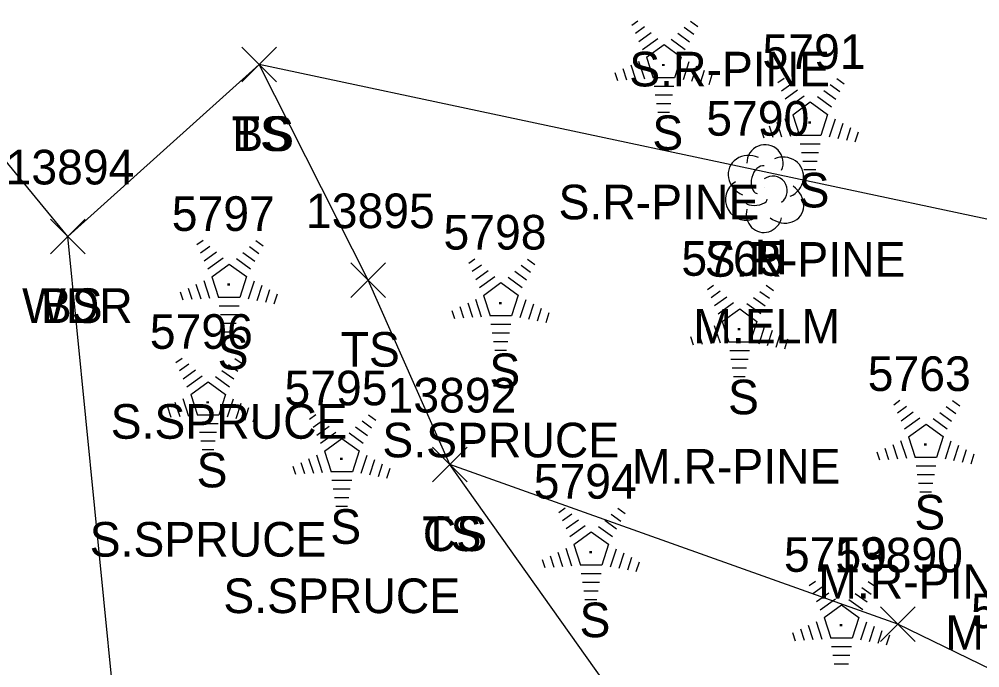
# Model space of a CAD drawing. Extents: x 1439173 to 1457902, y 641926 to 659889.
# Drawn here: x 1446590.9 to 1446646.3, y 652331.8 to 652369.2 of the extents above; entities that cross this region are included whole.
import ezdxf

# ---------------------------------------------------------------- set-up
doc = ezdxf.new("R2010")
doc.units = 0
for name, color, linetype in [('L_A', 7, 'Continuous'), ('L_C', 7, 'Continuous'), ('L_I', 7, 'Continuous'), ('L_TIC', 7, 'Continuous'), ('LAWA', 7, 'Continuous'), ('LELB', 7, 'Continuous'), ('LSOGP', 7, 'Continuous'), ('LTC', 7, 'Continuous'), ('LTD', 7, 'Continuous')]:
    doc.layers.add(name, color=color, linetype=linetype)

msp = doc.modelspace()

# ---------------------------------------------------------------- linework, layer by layer
at = {"layer": 'L_TIC'}
for points in [[(1446603.725, 652365.608), (1446605.725, 652367.608)], [(1446605.725, 652365.608), (1446603.725, 652367.608)], [(1446603.725, 652365.608), (1446605.725, 652367.608)], [(1446605.725, 652365.608), (1446603.725, 652367.608)], [(1446603.725, 652365.608), (1446605.725, 652367.608)], [(1446605.725, 652365.608), (1446603.725, 652367.608)], [(1446592.673, 652355.676), (1446594.673, 652357.676)], [(1446594.673, 652355.676), (1446592.673, 652357.676)], [(1446592.673, 652355.676), (1446594.673, 652357.676)], [(1446594.673, 652355.676), (1446592.673, 652357.676)], [(1446610.014, 652353.152), (1446612.014, 652355.152)], [(1446612.014, 652353.152), (1446610.014, 652355.152)], [(1446614.728, 652342.505), (1446616.728, 652344.505)], [(1446616.728, 652342.505), (1446614.728, 652344.505)], [(1446614.728, 652342.505), (1446616.728, 652344.505)], [(1446616.728, 652342.505), (1446614.728, 652344.505)], [(1446640.591, 652333.276), (1446642.591, 652335.276)], [(1446642.591, 652333.276), (1446640.591, 652335.276)]]:
    msp.add_lwpolyline(points, dxfattribs=at)
at = {"layer": 'LAWA'}
msp.add_lwpolyline([(1446664.293, 652162.854), (1446652.061, 652192.993), (1446638.212, 652235.065), (1446636.452, 652267.729), (1446618.052, 652298.923), (1446596.784, 652325.259), (1446593.673, 652356.676), (1446584.253, 652368.127), (1446597.715, 652383.737), (1446607.264, 652394.473), (1446600.773, 652408.454), (1446577.862, 652411.997), (1446562.872, 652412.693), (1446566.143, 652436.362), (1446571.35, 652458.659), (1446576.561, 652483.933), (1446594.81, 652506.274), (1446593.829, 652537.149), (1446600.725, 652539.793), (1446606.374, 652540.974)], dxfattribs=at)
at = {"layer": 'LELB'}
for points in [[(1446593.673, 652356.676), (1446604.725, 652366.608)], [(1446681.44, 652306.325), (1446660.603, 652305.274), (1446634.511, 652291.685), (1446634, 652317.79), (1446615.728, 652343.505), (1446611.014, 652354.152), (1446604.725, 652366.608)], [(1446649.816, 652357.008), (1446604.725, 652366.608)], [(1446681.44, 652306.325), (1446659.904, 652325.396), (1446641.591, 652334.276), (1446615.728, 652343.505)]]:
    msp.add_lwpolyline(points, dxfattribs=at)
at = {"layer": 'LSOGP'}
msp.add_lwpolyline([(1446778.753, 651785.609), (1446778.16, 651819.846), (1446758.887, 651864.093), (1446753.248, 651904.487), (1446749.909, 651943.892), (1446742.119, 651977.979), (1446732.861, 652036.471), (1446720.184, 652038.05), (1446719.485, 652057.829), (1446682.725, 652080.213), (1446665.901, 652114.291), (1446671.978, 652142.385), (1446668.359, 652149.774), (1446664.295, 652162.854), (1446652.062, 652192.994), (1446638.211, 652235.066), (1446636.451, 652267.725), (1446625.306, 652279.043), (1446618.053, 652298.923), (1446596.786, 652325.258), (1446593.675, 652356.674), (1446584.253, 652368.128), (1446576.956, 652380.747)], dxfattribs=at)
at = {"layer": 'LTC'}
for p, q in [((1446626.232, 652368.869), (1446626.586, 652369.127)), ((1446629.63, 652369.11), (1446630.049, 652368.805)), ((1446626.441, 652368.404), (1446626.971, 652368.788)), ((1446626.651, 652367.938), (1446627.355, 652368.449)), ((1446629.259, 652368.762), (1446629.808, 652368.362)), ((1446626.861, 652367.472), (1446627.739, 652368.11)), ((1446628.517, 652368.065), (1446629.326, 652367.476)), ((1446628.888, 652368.413), (1446629.567, 652367.919)), ((1446627.085, 652367.017), (1446628.097, 652367.752)), ((1446628.097, 652367.752), (1446629.094, 652367.027)), ((1446626.631, 652366.798), (1446626.961, 652365.779)), ((1446627.085, 652367.017), (1446627.472, 652365.824)), ((1446629.094, 652367.027), (1446628.703, 652365.824)), ((1446625.72, 652366.365), (1446625.931, 652365.714)), ((1446626.175, 652366.582), (1446626.446, 652365.747)), ((1446629.531, 652366.756), (1446629.193, 652365.717)), ((1446629.976, 652366.506), (1446629.688, 652365.621)), ((1446630.421, 652366.256), (1446630.183, 652365.526)), ((1446625.264, 652366.149), (1446625.416, 652365.681)), ((1446628.703, 652365.824), (1446627.472, 652365.824)), ((1446630.865, 652366.005), (1446630.678, 652365.431)), ((1446634.671, 652365.555), (1446635.026, 652365.813)), ((1446638.07, 652365.795), (1446638.489, 652365.491)), ((1446628.664, 652365.324), (1446627.52, 652365.324)), ((1446634.881, 652365.09), (1446635.41, 652365.474)), ((1446635.09, 652364.624), (1446635.794, 652365.135)), ((1446637.698, 652365.447), (1446638.248, 652365.048)), ((1446628.581, 652364.824), (1446627.592, 652364.824)), ((1446635.3, 652364.158), (1446636.178, 652364.796)), ((1446636.956, 652364.75), (1446637.766, 652364.162)), ((1446637.327, 652365.099), (1446638.007, 652364.605)), ((1446628.497, 652364.324), (1446627.665, 652364.324)), ((1446635.525, 652363.703), (1446636.536, 652364.438)), ((1446636.536, 652364.438), (1446637.533, 652363.713)), ((1446628.413, 652363.824), (1446627.738, 652363.824)), ((1446635.07, 652363.484), (1446635.401, 652362.465)), ((1446635.525, 652363.703), (1446635.912, 652362.51)), ((1446637.533, 652363.713), (1446637.142, 652362.51)), ((1446634.159, 652363.051), (1446634.371, 652362.399)), ((1446634.615, 652363.268), (1446634.886, 652362.432)), ((1446637.971, 652363.442), (1446637.633, 652362.402)), ((1446638.415, 652363.191), (1446638.128, 652362.307)), ((1446638.86, 652362.941), (1446638.623, 652362.212)), ((1446633.704, 652362.834), (1446633.856, 652362.366)), ((1446637.142, 652362.51), (1446635.912, 652362.51)), ((1446639.304, 652362.691), (1446639.117, 652362.117)), ((1446637.104, 652362.01), (1446635.959, 652362.01)), ((1446637.02, 652361.51), (1446636.032, 652361.51)), ((1446636.936, 652361.01), (1446636.105, 652361.01)), ((1446636.852, 652360.51), (1446636.177, 652360.51)), ((1446601.131, 652356.199), (1446601.486, 652356.456)), ((1446604.529, 652356.439), (1446604.948, 652356.135)), ((1446601.341, 652355.734), (1446601.87, 652356.118)), ((1446601.55, 652355.268), (1446602.254, 652355.779)), ((1446603.787, 652355.743), (1446604.466, 652355.249)), ((1446604.158, 652356.091), (1446604.708, 652355.692)), ((1446601.76, 652354.802), (1446602.638, 652355.44)), ((1446603.416, 652355.394), (1446604.226, 652354.806)), ((1446616.818, 652355.125), (1446617.173, 652355.382)), ((1446620.217, 652355.365), (1446620.636, 652355.06)), ((1446601.984, 652354.347), (1446602.996, 652355.081)), ((1446602.996, 652355.081), (1446603.993, 652354.356)), ((1446617.028, 652354.659), (1446617.557, 652355.043)), ((1446617.237, 652354.193), (1446617.941, 652354.705)), ((1446619.474, 652354.668), (1446620.154, 652354.175)), ((1446619.845, 652355.017), (1446620.395, 652354.617)), ((1446601.53, 652354.128), (1446601.861, 652353.109)), ((1446601.984, 652354.347), (1446602.371, 652353.154)), ((1446603.993, 652354.356), (1446603.602, 652353.154)), ((1446604.431, 652354.086), (1446604.093, 652353.046)), ((1446617.447, 652353.727), (1446618.325, 652354.365)), ((1446619.103, 652354.32), (1446619.913, 652353.731)), ((1446600.163, 652353.478), (1446600.316, 652353.01)), ((1446600.619, 652353.695), (1446600.831, 652353.043)), ((1446601.074, 652353.911), (1446601.346, 652353.076)), ((1446604.875, 652353.835), (1446604.588, 652352.951)), ((1446605.32, 652353.585), (1446605.083, 652352.856)), ((1446617.672, 652353.272), (1446618.683, 652354.007)), ((1446618.683, 652354.007), (1446619.68, 652353.282)), ((1446630.6, 652353.61), (1446630.955, 652353.868)), ((1446630.81, 652353.145), (1446631.339, 652353.529)), ((1446633.628, 652353.503), (1446634.177, 652353.103)), ((1446633.999, 652353.851), (1446634.418, 652353.546)), ((1446603.602, 652353.154), (1446602.371, 652353.154)), ((1446605.764, 652353.335), (1446605.577, 652352.761)), ((1446617.217, 652353.053), (1446617.548, 652352.034)), ((1446617.672, 652353.272), (1446618.059, 652352.079)), ((1446619.68, 652353.282), (1446619.289, 652352.079)), ((1446620.118, 652353.011), (1446619.78, 652351.972)), ((1446631.02, 652352.679), (1446631.723, 652353.19)), ((1446633.257, 652353.154), (1446633.936, 652352.66)), ((1446603.563, 652352.654), (1446602.419, 652352.654)), ((1446615.851, 652352.404), (1446616.003, 652351.936)), ((1446616.306, 652352.62), (1446616.518, 652351.969)), ((1446616.762, 652352.837), (1446617.033, 652352.002)), ((1446620.562, 652352.761), (1446620.275, 652351.876)), ((1446621.007, 652352.511), (1446620.77, 652351.781)), ((1446631.229, 652352.213), (1446632.108, 652352.851)), ((1446631.454, 652351.758), (1446632.465, 652352.493)), ((1446632.465, 652352.493), (1446633.463, 652351.768)), ((1446632.885, 652352.806), (1446633.695, 652352.217)), ((1446603.48, 652352.154), (1446602.491, 652352.154)), ((1446619.289, 652352.079), (1446618.059, 652352.079)), ((1446621.451, 652352.26), (1446621.264, 652351.686)), ((1446603.396, 652351.654), (1446602.564, 652351.654)), ((1446619.251, 652351.579), (1446618.106, 652351.579)), ((1446630.544, 652351.323), (1446630.815, 652350.488)), ((1446630.999, 652351.539), (1446631.33, 652350.52)), ((1446631.454, 652351.758), (1446631.841, 652350.565)), ((1446633.463, 652351.768), (1446633.071, 652350.565)), ((1446633.9, 652351.497), (1446633.562, 652350.458)), ((1446603.312, 652351.154), (1446602.637, 652351.154)), ((1446619.167, 652351.079), (1446618.179, 652351.079)), ((1446629.633, 652350.89), (1446629.785, 652350.422)), ((1446630.088, 652351.106), (1446630.3, 652350.455)), ((1446634.345, 652351.247), (1446634.057, 652350.362)), ((1446634.789, 652350.997), (1446634.552, 652350.267)), ((1446635.233, 652350.746), (1446635.047, 652350.172)), ((1446619.083, 652350.579), (1446618.252, 652350.579)), ((1446633.071, 652350.565), (1446631.841, 652350.565)), ((1446599.918, 652349.391), (1446600.273, 652349.648)), ((1446603.317, 652349.631), (1446603.736, 652349.327)), ((1446618.999, 652350.079), (1446618.324, 652350.079)), ((1446633.033, 652350.065), (1446631.888, 652350.065)), ((1446600.128, 652348.925), (1446600.657, 652349.31)), ((1446602.946, 652349.283), (1446603.495, 652348.884)), ((1446632.949, 652349.565), (1446631.961, 652349.565)), ((1446632.865, 652349.065), (1446632.034, 652349.065)), ((1446600.338, 652348.46), (1446601.041, 652348.971)), ((1446600.547, 652347.994), (1446601.426, 652348.632)), ((1446602.203, 652348.586), (1446603.013, 652347.998)), ((1446602.575, 652348.935), (1446603.254, 652348.441)), ((1446632.782, 652348.565), (1446632.107, 652348.565)), ((1446600.772, 652347.539), (1446601.783, 652348.273)), ((1446601.783, 652348.273), (1446602.781, 652347.548)), ((1446600.772, 652347.539), (1446601.159, 652346.345)), ((1446602.781, 652347.548), (1446602.389, 652346.345)), ((1446599.406, 652346.887), (1446599.618, 652346.235)), ((1446599.862, 652347.103), (1446600.133, 652346.268)), ((1446600.317, 652347.32), (1446600.648, 652346.3)), ((1446603.218, 652347.278), (1446602.88, 652346.238)), ((1446603.663, 652347.027), (1446603.375, 652346.143)), ((1446641.358, 652346.956), (1446641.713, 652347.213)), ((1446641.568, 652346.49), (1446642.097, 652346.875)), ((1446644.386, 652346.848), (1446644.935, 652346.449)), ((1446644.757, 652347.196), (1446645.176, 652346.892)), ((1446598.951, 652346.67), (1446599.103, 652346.202)), ((1446602.389, 652346.345), (1446601.159, 652346.345)), ((1446604.107, 652346.777), (1446603.87, 652346.048)), ((1446604.551, 652346.527), (1446604.365, 652345.953)), ((1446607.636, 652346.131), (1446607.99, 652346.388)), ((1446611.034, 652346.371), (1446611.453, 652346.066)), ((1446641.778, 652346.025), (1446642.481, 652346.536)), ((1446644.015, 652346.5), (1446644.694, 652346.006)), ((1446602.351, 652345.845), (1446601.206, 652345.845)), ((1446607.845, 652345.665), (1446608.375, 652346.049)), ((1446608.055, 652345.199), (1446608.759, 652345.711)), ((1446610.663, 652346.023), (1446611.212, 652345.623)), ((1446641.987, 652345.559), (1446642.866, 652346.197)), ((1446642.212, 652345.104), (1446643.223, 652345.838)), ((1446643.223, 652345.838), (1446644.221, 652345.113)), ((1446643.643, 652346.151), (1446644.453, 652345.563)), ((1446602.267, 652345.345), (1446601.279, 652345.345)), ((1446608.265, 652344.733), (1446609.143, 652345.371)), ((1446609.921, 652345.326), (1446610.73, 652344.737)), ((1446610.292, 652345.674), (1446610.971, 652345.181)), ((1446602.183, 652344.845), (1446601.352, 652344.845)), ((1446608.489, 652344.278), (1446609.501, 652345.013)), ((1446609.501, 652345.013), (1446610.498, 652344.288)), ((1446641.302, 652344.668), (1446641.573, 652343.833)), ((1446641.757, 652344.885), (1446642.088, 652343.865)), ((1446642.212, 652345.104), (1446642.599, 652343.91)), ((1446644.221, 652345.113), (1446643.829, 652343.91)), ((1446644.658, 652344.843), (1446644.32, 652343.803)), ((1446602.1, 652344.345), (1446601.425, 652344.345)), ((1446608.035, 652344.059), (1446608.365, 652343.04)), ((1446608.489, 652344.278), (1446608.876, 652343.085)), ((1446610.498, 652344.288), (1446610.107, 652343.085)), ((1446640.391, 652344.235), (1446640.543, 652343.767)), ((1446640.846, 652344.452), (1446641.058, 652343.8)), ((1446645.103, 652344.592), (1446644.815, 652343.708)), ((1446645.547, 652344.342), (1446645.31, 652343.613)), ((1446645.991, 652344.092), (1446645.805, 652343.518)), ((1446607.124, 652343.626), (1446607.335, 652342.975)), ((1446607.579, 652343.843), (1446607.85, 652343.008)), ((1446610.935, 652344.017), (1446610.597, 652342.978)), ((1446611.38, 652343.767), (1446611.092, 652342.882)), ((1446611.824, 652343.517), (1446611.587, 652342.787)), ((1446643.829, 652343.91), (1446642.599, 652343.91)), ((1446606.668, 652343.41), (1446606.82, 652342.942)), ((1446610.107, 652343.085), (1446608.876, 652343.085)), ((1446612.269, 652343.266), (1446612.082, 652342.692)), ((1446643.791, 652343.41), (1446642.646, 652343.41)), ((1446610.068, 652342.585), (1446608.924, 652342.585)), ((1446643.707, 652342.91), (1446642.719, 652342.91)), ((1446643.623, 652342.41), (1446642.792, 652342.41)), ((1446609.984, 652342.085), (1446608.996, 652342.085)), ((1446643.54, 652341.91), (1446642.865, 652341.91)), ((1446609.901, 652341.585), (1446609.069, 652341.585)), ((1446609.817, 652341.085), (1446609.142, 652341.085)), ((1446622.027, 652340.737), (1446622.382, 652340.995)), ((1446625.425, 652340.978), (1446625.845, 652340.673)), ((1446622.237, 652340.272), (1446622.766, 652340.656)), ((1446622.446, 652339.806), (1446623.15, 652340.317)), ((1446624.683, 652340.281), (1446625.362, 652339.787)), ((1446625.054, 652340.629), (1446625.604, 652340.23)), ((1446622.656, 652339.34), (1446623.534, 652339.978)), ((1446622.88, 652338.885), (1446623.892, 652339.62)), ((1446623.892, 652339.62), (1446624.889, 652338.895)), ((1446624.312, 652339.933), (1446625.122, 652339.344)), ((1446622.426, 652338.666), (1446622.757, 652337.647)), ((1446622.88, 652338.885), (1446623.267, 652337.692)), ((1446624.889, 652338.895), (1446624.498, 652337.692)), ((1446625.327, 652338.624), (1446624.989, 652337.584)), ((1446621.06, 652338.017), (1446621.212, 652337.549)), ((1446621.515, 652338.233), (1446621.727, 652337.582)), ((1446621.97, 652338.45), (1446622.242, 652337.614)), ((1446625.771, 652338.374), (1446625.484, 652337.489)), ((1446626.216, 652338.124), (1446625.979, 652337.394)), ((1446624.498, 652337.692), (1446623.267, 652337.692)), ((1446626.66, 652337.873), (1446626.473, 652337.299)), ((1446624.46, 652337.192), (1446623.315, 652337.192)), ((1446624.376, 652336.692), (1446623.387, 652336.692)), ((1446636.482, 652336.515), (1446636.836, 652336.773)), ((1446636.691, 652336.05), (1446637.22, 652336.434)), ((1446639.509, 652336.407), (1446640.058, 652336.008)), ((1446639.88, 652336.756), (1446640.299, 652336.451)), ((1446624.292, 652336.192), (1446623.46, 652336.192)), ((1446636.901, 652335.584), (1446637.604, 652336.095)), ((1446637.11, 652335.118), (1446637.989, 652335.756)), ((1446639.138, 652336.059), (1446639.817, 652335.565)), ((1446624.208, 652335.692), (1446623.533, 652335.692)), ((1446637.335, 652334.663), (1446638.347, 652335.398)), ((1446638.347, 652335.398), (1446639.344, 652334.673)), ((1446638.767, 652335.711), (1446639.576, 652335.122)), ((1446637.335, 652334.663), (1446637.722, 652333.47)), ((1446639.344, 652334.673), (1446638.952, 652333.47)), ((1446636.425, 652334.228), (1446636.696, 652333.392)), ((1446636.88, 652334.444), (1446637.211, 652333.425)), ((1446639.781, 652334.402), (1446639.443, 652333.362)), ((1446640.226, 652334.151), (1446639.938, 652333.267)), ((1446635.514, 652333.794), (1446635.666, 652333.326)), ((1446635.969, 652334.011), (1446636.181, 652333.359)), ((1446640.67, 652333.901), (1446640.433, 652333.172)), ((1446641.114, 652333.651), (1446640.928, 652333.077)), ((1446638.952, 652333.47), (1446637.722, 652333.47)), ((1446638.914, 652332.97), (1446637.769, 652332.97)), ((1446638.83, 652332.47), (1446637.842, 652332.47)), ((1446638.747, 652331.97), (1446637.915, 652331.97))]:
    msp.add_line(p, q, dxfattribs=at)
at = {"layer": 'LTD'}
msp.add_line((1446633.883, 652359.491), (1446633.883, 652359.491), dxfattribs=at)
msp.add_line((1446633.883, 652359.491), (1446633.883, 652359.491), dxfattribs=at)
msp.add_arc((1446633.93, 652360.925), 1.047, 335.5272, 180.9563, dxfattribs=at)
for centre, major_axis, ratio, start_param, end_param in [((1446633.091, 652360.157), (1.21, -0.512), 0.895232, 1.570796, 4.712389), ((1446634.924, 652360.074), (-1.141, -0.483), 0.949671, 1.570796, 4.712389), ((1446633.674, 652359.949), (-0.208, -0.792), 0.645439, 3.141593, 6.283185), ((1446634.383, 652359.324), (-0.5, 0.667), 0.989748, 3.141593, 6.283185), ((1446632.8, 652358.782), (0.584, -1.042), 0.959034, 3.141593, 6.283185), ((1446634.883, 652358.658), (-1.09, 0.792), 0.841452, 1.570796, 4.712389), ((1446633.425, 652358.741), (-0.625, -0.083), 0.423636, 0, 3.141593), ((1446633.883, 652357.991), (0.265, 1.061), 0.942809, 1.570796, 4.712389)]:
    msp.add_ellipse(centre, major_axis=major_axis, ratio=ratio, start_param=start_param, end_param=end_param, dxfattribs=at)

# ---------------------------------------------------------------- texts
at = {"layer": 'L_A'}
for s, p in [('TS', (1446603.135, 652361.608)), ('BS', (1446603.166, 652361.608)), ('BS', (1446603.166, 652361.608)), ('S', (1446627.422, 652361.661)), ('S', (1446635.862, 652358.347)), ('H', (1446633.316, 652354.491)), ('WDR', (1446591.035, 652351.676)), ('BS', (1446592.113, 652351.676)), ('S', (1446602.322, 652348.991)), ('TS', (1446609.424, 652349.152)), ('S', (1446618.009, 652347.916)), ('S', (1446631.791, 652346.402)), ('S', (1446601.109, 652342.183)), ('S', (1446642.549, 652339.748)), ('S', (1446608.826, 652338.922)), ('TS', (1446614.137, 652338.505)), ('CS', (1446614.169, 652338.505)), ('S', (1446623.218, 652333.529))]:
    msp.add_text(s, height=2, dxfattribs=at).set_placement(p)
at = {"layer": 'L_C'}
for s, p in [('S.R-PINE', (1446626.089, 652365.336)), ('S.R-PINE', (1446622.005, 652357.661)), ('S.R-PINE', (1446630.445, 652354.347)), ('M.ELM', (1446629.788, 652350.491)), ('S.SPRUCE', (1446596.148, 652344.991)), ('S.SPRUCE', (1446611.836, 652343.916)), ('M.R-PINE', (1446626.248, 652342.402)), ('S.SPRUCE', (1446594.936, 652338.183)), ('M.R-PINE', (1446637.006, 652335.748)), ('S.SPRUCE', (1446602.653, 652334.922)), ('M.SPRUCE', (1446644.339, 652332.803))]:
    msp.add_text(s, height=2, dxfattribs=at).set_placement(p)
at = {"layer": 'L_I'}
for s, p in [('5791', (1446633.783, 652366.347)), ('5790', (1446630.536, 652362.491)), ('13894', (1446590.082, 652359.676)), ('13894', (1446590.082, 652359.676)), ('5797', (1446599.676, 652356.991)), ('13895', (1446607.424, 652357.152)), ('5798', (1446615.363, 652355.916)), ('5765', (1446629.098, 652354.402)), ('5796', (1446598.408, 652350.183)), ('5763', (1446639.856, 652347.748)), ('5795', (1446606.181, 652346.922)), ('13892', (1446612.137, 652346.505)), ('13892', (1446612.137, 652346.505)), ('5794', (1446620.572, 652341.529)), ('5759', (1446635.019, 652337.307)), ('13890', (1446637.914, 652337.276)), ('5760', (1446645.815, 652334.053))]:
    msp.add_text(s, height=2, dxfattribs=at).set_placement(p)
at = {"layer": 'LTC'}
for p in [(1446627.979, 652366.765), (1446636.419, 652363.451), (1446602.878, 652354.095), (1446618.566, 652353.02), (1446632.348, 652351.506), (1446601.666, 652347.287), (1446643.106, 652344.852), (1446609.383, 652344.026), (1446623.775, 652338.633), (1446638.229, 652334.411)]:
    msp.add_text('.', height=1.037, rotation=270, dxfattribs=at).set_placement(p)

doc.saveas('drawing.dxf')
